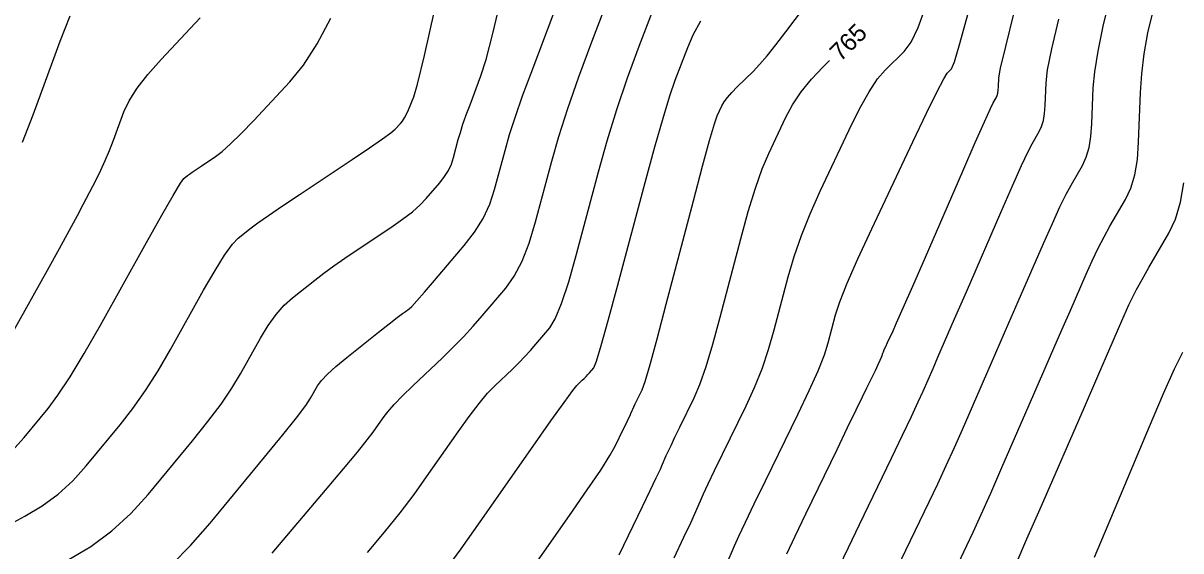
# Model space of a CAD drawing. Extents: x 2082232 to 2083549, y 592624 to 593832.
# Drawn here: x 2082552.21 to 2082598.03, y 592967.73 to 592988.64 of the extents above; entities that cross this region are included whole.
import ezdxf

# ---------------------------------------------------------------- set-up
doc = ezdxf.new("R2010")
doc.units = 0
doc.layers.add('DT_X_Contour_Major', color=7, linetype='Continuous')
doc.layers.add('DT_X_Contour_Minor', color=7, linetype='Continuous')

msp = doc.modelspace()

# ---------------------------------------------------------------- linework, layer by layer
at = {"layer": 'DT_X_Contour_Major'}
for points in [[(2082586.833, 592967.095), (2082587.153, 592967.759), (2082588.076, 592969.673), (2082588.418, 592970.39), (2082588.751, 592971.107), (2082589.076, 592971.824), (2082589.391, 592972.54), (2082590.222, 592974.448), (2082590.541, 592975.182), (2082591.228, 592976.762), (2082591.596, 592977.607), (2082592.597, 592979.911), (2082592.947, 592980.704), (2082593.245, 592981.353), (2082593.492, 592981.859), (2082593.687, 592982.222), (2082594.138, 592982.998), (2082594.289, 592983.32), (2082594.402, 592983.703), (2082594.477, 592984.147), (2082594.515, 592984.651), (2082594.566, 592986.079), (2082594.623, 592986.707), (2082594.756, 592987.521), (2082594.965, 592988.52), (2082595.251, 592989.706)], [(2082558.112, 592967.204), (2082558.838, 592967.936), (2082559.617, 592968.833), (2082561.769, 592971.445), (2082562.488, 592972.325), (2082563.031, 592973.006), (2082563.398, 592973.49), (2082563.59, 592973.774), (2082563.866, 592974.269), (2082564.016, 592974.479), (2082564.258, 592974.735), (2082564.593, 592975.039), (2082565.02, 592975.391), (2082566.283, 592976.391), (2082566.704, 592976.724), (2082567.02, 592976.972), (2082567.233, 592977.136), (2082567.341, 592977.215), (2082567.489, 592977.314), (2082567.593, 592977.412), (2082567.794, 592977.631), (2082568.093, 592977.972), (2082568.488, 592978.434), (2082569.672, 592979.828), (2082570.08, 592980.358), (2082570.415, 592980.903), (2082570.679, 592981.464), (2082570.87, 592982.04), (2082571.284, 592983.596), (2082571.465, 592984.224), (2082571.697, 592984.943), (2082571.979, 592985.753), (2082572.313, 592986.652), (2082573.27, 592989.172)], [(2082552.189, 592983.919), (2082552.604, 592985), (2082553.679, 592987.923), (2082554.077, 592988.931)], [(2082575.803, 592967.575), (2082576.724, 592969.484), (2082577.033, 592970.127), (2082577.269, 592970.621), (2082577.432, 592970.968), (2082577.523, 592971.167), (2082577.666, 592971.502), (2082577.74, 592971.667), (2082577.854, 592971.909), (2082578.008, 592972.23), (2082578.201, 592972.628), (2082578.771, 592973.794), (2082578.996, 592974.322), (2082579.243, 592975.031), (2082579.513, 592975.921), (2082579.806, 592976.993), (2082580.615, 592980.093), (2082580.912, 592981.176), (2082581.195, 592982.1), (2082581.465, 592982.866), (2082581.721, 592983.474), (2082582.386, 592984.882), (2082582.666, 592985.405), (2082583.007, 592985.917), (2082583.41, 592986.419), (2082583.874, 592986.909), (2082584.13, 592987.16)]]:
    msp.add_lwpolyline(points, dxfattribs=at)
at = {"layer": 'DT_X_Contour_Minor'}
for points in [[(2082562.066, 592967.644), (2082564.179, 592970.137), (2082564.89, 592970.982), (2082565.441, 592971.646), (2082565.831, 592972.129), (2082566.06, 592972.432), (2082566.455, 592972.998), (2082566.64, 592973.236), (2082566.898, 592973.526), (2082567.229, 592973.868), (2082567.632, 592974.261), (2082568.806, 592975.38), (2082569.234, 592975.798), (2082569.64, 592976.214), (2082570.024, 592976.628), (2082570.384, 592977.041), (2082571.315, 592978.137), (2082571.65, 592978.609), (2082571.958, 592979.204), (2082572.24, 592979.923), (2082572.493, 592980.764), (2082573.134, 592983.171), (2082573.414, 592984.144), (2082573.772, 592985.257), (2082574.209, 592986.509), (2082574.725, 592987.901), (2082576.207, 592991.799)], [(2082565.845, 592967.666), (2082566.517, 592968.473), (2082567.13, 592969.24), (2082567.684, 592969.968), (2082568.181, 592970.657), (2082569.428, 592972.44), (2082569.869, 592973.056), (2082570.259, 592973.567), (2082570.596, 592973.973), (2082570.882, 592974.273), (2082571.574, 592974.933), (2082571.827, 592975.18), (2082572.066, 592975.425), (2082572.293, 592975.669), (2082572.505, 592975.913), (2082573.054, 592976.559), (2082573.275, 592976.924), (2082573.526, 592977.534), (2082573.806, 592978.389), (2082574.117, 592979.488), (2082574.984, 592982.747), (2082575.329, 592983.975), (2082575.713, 592985.214), (2082576.136, 592986.465), (2082576.598, 592987.728), (2082577.883, 592991.111)], [(2082554, 592967.37), (2082554.892, 592967.908), (2082555.717, 592968.519), (2082556.474, 592969.204), (2082557.163, 592969.963), (2082558.912, 592972.085), (2082559.522, 592972.848), (2082560.044, 592973.545), (2082560.475, 592974.176), (2082560.817, 592974.742), (2082561.61, 592976.162), (2082561.912, 592976.661), (2082562.223, 592977.092), (2082562.543, 592977.457), (2082562.872, 592977.755), (2082563.761, 592978.46), (2082564.116, 592978.733), (2082564.512, 592979.023), (2082564.95, 592979.33), (2082565.43, 592979.655), (2082566.765, 592980.544), (2082567.228, 592980.865), (2082567.617, 592981.162), (2082567.93, 592981.434), (2082568.169, 592981.683), (2082568.705, 592982.314), (2082568.889, 592982.554), (2082569.041, 592982.801), (2082569.16, 592983.055), (2082569.247, 592983.316), (2082569.435, 592984.02), (2082569.516, 592984.305), (2082569.621, 592984.63), (2082569.749, 592984.997), (2082569.9, 592985.404), (2082570.333, 592986.544), (2082570.534, 592987.191), (2082570.812, 592988.274), (2082571.167, 592989.794)], [(2082571.768, 592966.168), (2082573.841, 592969.135), (2082574.537, 592970.141), (2082575.07, 592970.933), (2082575.439, 592971.511), (2082575.645, 592971.875), (2082575.976, 592972.562), (2082576.087, 592972.793), (2082576.172, 592972.971), (2082576.231, 592973.095), (2082576.263, 592973.167), (2082576.315, 592973.288), (2082576.342, 592973.347), (2082576.383, 592973.434), (2082576.438, 592973.549), (2082576.508, 592973.692), (2082576.712, 592974.111), (2082576.83, 592974.441), (2082577.028, 592975.116), (2082577.308, 592976.136), (2082577.669, 592977.501), (2082578.741, 592981.602), (2082579.101, 592982.965), (2082579.377, 592983.981), (2082579.571, 592984.649), (2082579.681, 592984.969), (2082579.865, 592985.357), (2082579.954, 592985.513), (2082580.085, 592985.691), (2082580.258, 592985.89), (2082580.473, 592986.11), (2082581.1, 592986.724), (2082581.357, 592986.995), (2082581.659, 592987.347), (2082582.006, 592987.78), (2082582.398, 592988.294), (2082583.501, 592989.774)], [(2082550.376, 592968.07), (2082552.275, 592969.098), (2082552.961, 592969.511), (2082553.596, 592969.982), (2082554.178, 592970.509), (2082554.709, 592971.093), (2082556.054, 592972.726), (2082556.557, 592973.372), (2082557.056, 592974.084), (2082557.552, 592974.863), (2082558.045, 592975.709), (2082559.354, 592978.054), (2082559.808, 592978.842), (2082560.187, 592979.45), (2082560.492, 592979.875), (2082560.723, 592980.12), (2082561.24, 592980.529), (2082561.506, 592980.728), (2082561.917, 592981.016), (2082562.472, 592981.395), (2082563.172, 592981.864), (2082565.233, 592983.235), (2082565.919, 592983.695), (2082566.431, 592984.048), (2082566.771, 592984.294), (2082566.937, 592984.432), (2082567.148, 592984.657), (2082567.227, 592984.755), (2082567.307, 592984.879), (2082567.386, 592985.03), (2082567.466, 592985.207), (2082567.679, 592985.715), (2082567.822, 592986.22), (2082568.091, 592987.355), (2082568.487, 592989.119)], [(2082577.979, 592967.46), (2082578.366, 592968.271), (2082578.634, 592968.841), (2082578.782, 592969.168), (2082579.018, 592969.717), (2082579.139, 592969.987), (2082579.326, 592970.385), (2082579.578, 592970.91), (2082579.895, 592971.563), (2082580.83, 592973.476), (2082581.162, 592974.202), (2082581.458, 592974.945), (2082581.718, 592975.706), (2082581.942, 592976.485), (2082582.49, 592978.584), (2082582.724, 592979.386), (2082583.014, 592980.22), (2082583.359, 592981.084), (2082583.761, 592981.979), (2082584.906, 592984.408), (2082585.318, 592985.239), (2082585.691, 592985.911), (2082586.028, 592986.425), (2082586.327, 592986.779), (2082587.076, 592987.513), (2082587.356, 592987.887), (2082587.633, 592988.458), (2082587.908, 592989.225)], [(2082580.041, 592967.168), (2082580.369, 592967.932), (2082580.537, 592968.307), (2082580.797, 592968.86), (2082581.148, 592969.591), (2082581.589, 592970.499), (2082582.889, 592973.158), (2082583.328, 592974.082), (2082583.673, 592974.86), (2082583.923, 592975.491), (2082584.078, 592975.976), (2082584.365, 592977.075), (2082584.536, 592977.596), (2082584.832, 592978.339), (2082585.253, 592979.302), (2082585.8, 592980.485), (2082587.427, 592983.933), (2082587.969, 592985.073), (2082588.376, 592985.905), (2082588.646, 592986.431), (2082588.78, 592986.65), (2082588.958, 592986.823), (2082589.073, 592987.106), (2082589.288, 592987.824), (2082589.601, 592988.978)], [(2082582.432, 592967.61), (2082582.772, 592968.318), (2082583.193, 592969.193), (2082584.426, 592971.749), (2082584.846, 592972.62), (2082585.183, 592973.316), (2082585.435, 592973.837), (2082585.604, 592974.184), (2082585.942, 592974.876), (2082586.054, 592975.108), (2082586.137, 592975.283), (2082586.19, 592975.404), (2082586.215, 592975.468), (2082586.24, 592975.565), (2082586.259, 592975.619), (2082586.295, 592975.707), (2082586.351, 592975.83), (2082586.424, 592975.988), (2082586.643, 592976.453), (2082586.785, 592976.766), (2082587.045, 592977.355), (2082587.424, 592978.22), (2082587.921, 592979.362), (2082589.405, 592982.775), (2082589.897, 592983.904), (2082590.261, 592984.732), (2082590.497, 592985.258), (2082590.604, 592985.484), (2082590.72, 592985.683), (2082590.759, 592985.766), (2082590.788, 592985.864), (2082590.807, 592985.978), (2082590.817, 592986.107), (2082590.83, 592986.473), (2082590.9, 592986.853), (2082591.1, 592987.716), (2082591.43, 592989.063)], [(2082588.99, 592966.746), (2082589.568, 592967.944), (2082589.817, 592968.474), (2082590.131, 592969.164), (2082590.509, 592970.015), (2082590.952, 592971.026), (2082592.219, 592973.938), (2082592.664, 592974.962), (2082593.051, 592975.851), (2082593.379, 592976.605), (2082593.647, 592977.223), (2082594.286, 592978.691), (2082594.524, 592979.222), (2082594.761, 592979.716), (2082594.995, 592980.172), (2082595.229, 592980.591), (2082595.848, 592981.656), (2082596.054, 592982.097), (2082596.209, 592982.622), (2082596.312, 592983.231), (2082596.364, 592983.924), (2082596.434, 592985.882), (2082596.484, 592986.634), (2082596.584, 592987.424), (2082596.733, 592988.249), (2082596.932, 592989.112)], [(2082551.784, 592976.361), (2082553.171, 592978.846), (2082553.65, 592979.708), (2082554.047, 592980.429), (2082554.361, 592981.009), (2082554.593, 592981.449), (2082555.101, 592982.433), (2082555.287, 592982.808), (2082555.464, 592983.196), (2082555.631, 592983.595), (2082555.789, 592984.006), (2082556.198, 592985.119), (2082556.405, 592985.561), (2082556.719, 592986.054), (2082557.141, 592986.599), (2082557.67, 592987.193), (2082559.223, 592988.847)], [(2082551.883, 592971.814), (2082552.254, 592972.223), (2082553.197, 592973.366), (2082553.591, 592973.895), (2082554.069, 592974.623), (2082554.629, 592975.55), (2082555.272, 592976.676), (2082557.098, 592979.946), (2082557.704, 592981.024), (2082558.152, 592981.807), (2082558.442, 592982.293), (2082558.575, 592982.484), (2082558.718, 592982.598), (2082558.793, 592982.653), (2082558.907, 592982.733), (2082559.061, 592982.839), (2082559.256, 592982.969), (2082559.83, 592983.351), (2082560.085, 592983.548), (2082560.421, 592983.852), (2082560.838, 592984.264), (2082561.336, 592984.783), (2082562.771, 592986.311), (2082563.31, 592986.973), (2082563.849, 592987.816), (2082564.389, 592988.839)], [(2082568.843, 592966.864), (2082569.544, 592967.815), (2082570.302, 592968.882), (2082572.4, 592971.883), (2082573.098, 592972.877), (2082573.619, 592973.609), (2082573.964, 592974.078), (2082574.131, 592974.285), (2082574.342, 592974.486), (2082574.42, 592974.561), (2082574.493, 592974.636), (2082574.561, 592974.71), (2082574.626, 592974.785), (2082574.794, 592974.982), (2082574.9, 592975.239), (2082575.093, 592975.863), (2082575.373, 592976.854), (2082575.74, 592978.212), (2082576.834, 592982.323), (2082577.216, 592983.732), (2082577.541, 592984.877), (2082577.81, 592985.758), (2082578.023, 592986.375), (2082578.514, 592987.669), (2082578.737, 592988.176), (2082579.037, 592988.727)], [(2082584.51, 592967.093), (2082584.877, 592967.86), (2082585.316, 592968.772), (2082586.584, 592971.402), (2082587.019, 592972.307), (2082587.372, 592973.05), (2082587.642, 592973.632), (2082587.831, 592974.053), (2082588.225, 592974.958), (2082588.418, 592975.402), (2082589.078, 592976.919), (2082589.544, 592977.992), (2082590.909, 592981.132), (2082591.37, 592982.185), (2082591.73, 592982.99), (2082591.989, 592983.545), (2082592.146, 592983.853), (2082592.429, 592984.341), (2082592.524, 592984.543), (2082592.595, 592984.783), (2082592.642, 592985.062), (2082592.666, 592985.379), (2082592.698, 592986.276), (2082592.761, 592986.78), (2082592.928, 592987.618), (2082593.198, 592988.792)], [(2082591.51, 592967.221), (2082591.942, 592968.206), (2082592.512, 592969.513), (2082594.215, 592973.428), (2082594.787, 592974.742), (2082595.225, 592975.748), (2082595.699, 592976.838), (2082595.974, 592977.47), (2082596.101, 592977.741), (2082596.276, 592978.08), (2082596.499, 592978.486), (2082596.77, 592978.96), (2082597.557, 592980.314), (2082597.819, 592980.875), (2082598.016, 592981.542), (2082598.147, 592982.316)], [(2082594.621, 592967.476), (2082595.162, 592968.767), (2082596.787, 592972.663), (2082597.341, 592973.963), (2082597.785, 592974.941), (2082598.118, 592975.596)]]:
    msp.add_lwpolyline(points, dxfattribs=at)

# ---------------------------------------------------------------- texts
at = {"layer": 'DT_X_Contour_Major'}
msp.add_text('765', height=0.7, rotation=44.971, dxfattribs=at).set_placement((2082584.564, 592987.084))

doc.saveas('drawing.dxf')
